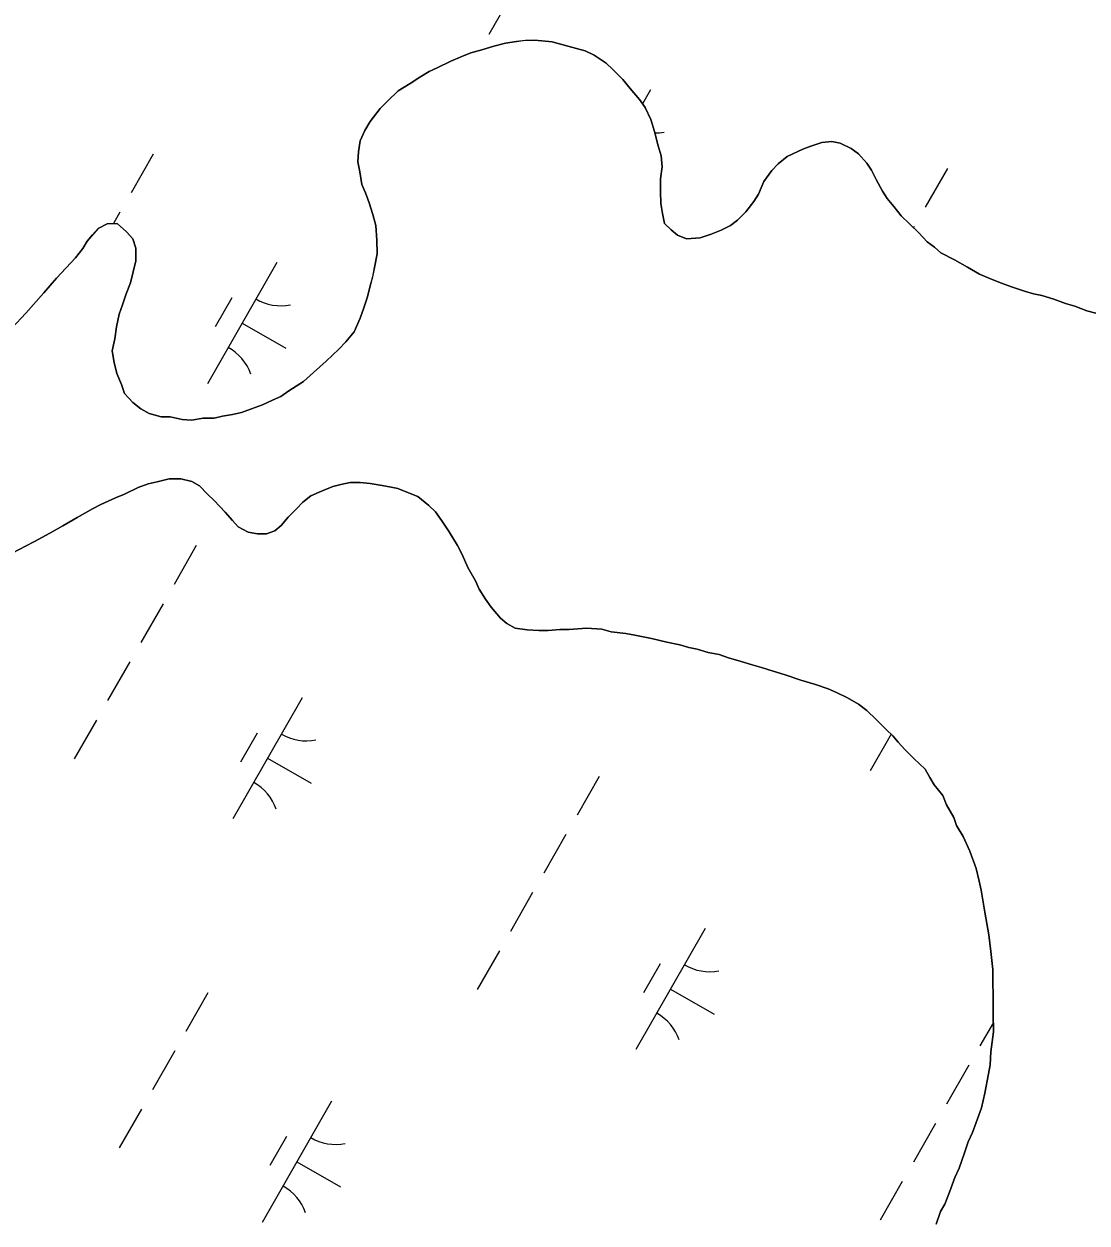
# Model space of a CAD drawing. Extents: x 3930721 to 3950824, y 220441 to 242861.
# Drawn here: x 3944948.3 to 3945329.2, y 230506.2 to 230935.7 of the extents above; entities that cross this region are included whole.
import ezdxf

# ---------------------------------------------------------------- set-up
doc = ezdxf.new("R2010")
doc.units = 0
doc.layers.add('V-TOPO-SHOR', color=7, linetype='Continuous')
doc.layers.add('V-WETL-SWMP', color=7, linetype='Continuous')

msp = doc.modelspace()

# ---------------------------------------------------------------- linework, layer by layer
at = {"layer": 'V-TOPO-SHOR'}
for points in [[(3945005, 230794.05), (3945008.28, 230793.75), (3945012.53, 230794.45), (3945016.46, 230794.49), (3945019.4, 230795.18), (3945022.99, 230795.87), (3945026.26, 230796.55), (3945029.85, 230797.9), (3945033.76, 230799.25), (3945037.34, 230800.92), (3945040.28, 230802.26), (3945043.2, 230804.26), (3945048.41, 230807.58), (3945051.98, 230810.89), (3945056.52, 230814.87), (3945061.06, 230819.17), (3945063.65, 230821.82), (3945066.56, 230825.44), (3945068.8, 230830.38), (3945070.07, 230833.99), (3945071.34, 230837.93), (3945072.29, 230841.87), (3945073.24, 230845.15), (3945073.86, 230848.43), (3945074.79, 230853.35), (3945074.74, 230858.26), (3945074.36, 230863.5), (3945073.34, 230867.42), (3945071.98, 230871.66), (3945070.64, 230875.25), (3945069.3, 230878.18), (3945068.6, 230882.76), (3945067.91, 230886.35), (3945068.2, 230889.95), (3945068.81, 230893.89), (3945070.41, 230897.51), (3945072.35, 230900.8), (3945075.9, 230905.42), (3945078.49, 230908.06), (3945082.38, 230911.7), (3945086.61, 230914.37), (3945090.19, 230916.7), (3945093.44, 230918.69), (3945096.38, 230920.03), (3945101.26, 230922.37), (3945105.17, 230924.05), (3945108.44, 230925.39), (3945112.35, 230926.41), (3945116.6, 230927.76), (3945120.84, 230928.79), (3945124.76, 230929.48), (3945128.03, 230929.85), (3945131.31, 230929.88), (3945137.53, 230929.29), (3945143.11, 230927.71), (3945149.35, 230926.13), (3945152.64, 230924.53), (3945156.92, 230921.62), (3945159.24, 230919.36), (3945162.88, 230915.79), (3945165.53, 230912.55), (3945168.84, 230908.65), (3945170.83, 230905.73), (3945172.84, 230901.49), (3945174.19, 230897.25), (3945175.56, 230892.02), (3945176.58, 230888.43), (3945176.94, 230884.51), (3945176.33, 230880.24), (3945176.38, 230875.66), (3945176.42, 230871.41), (3945177.11, 230867.81), (3945177.8, 230864.22), (3945180.12, 230861.95), (3945182.43, 230860.01), (3945185.72, 230858.73), (3945190.62, 230859.11), (3945194.54, 230860.46), (3945198.12, 230861.8), (3945201.38, 230863.48), (3945203.98, 230865.46), (3945206.9, 230868.44), (3945209.81, 230872.07), (3945211.42, 230874.71), (3945213.33, 230879.31), (3945216.24, 230883.27), (3945218.51, 230885.58), (3945221.75, 230888.23), (3945227.29, 230890.91), (3945230.23, 230891.92), (3945234.15, 230893.27), (3945237.74, 230893.63), (3945240.69, 230893.01), (3945244.64, 230891.08), (3945247.28, 230889.15), (3945250.26, 230885.9), (3945251.92, 230883.3), (3945253.59, 230880.05), (3945255.93, 230875.81), (3945257.59, 230873.21), (3945259.91, 230870.29)], [(3945259.91, 230870.29), (3945262.56, 230867.04), (3945265.54, 230864.12), (3945268.85, 230860.89), (3945271.83, 230857.64), (3945274.47, 230855.7), (3945276.78, 230853.76), (3945281.71, 230851.19), (3945286.32, 230848.62), (3945290.6, 230846.05), (3945294.55, 230844.45), (3945298.49, 230842.85), (3945302.11, 230841.58), (3945306.71, 230839.99), (3945309.99, 230839.04), (3945312.94, 230838.41), (3945317.21, 230837.15), (3945321.48, 230835.55), (3945324.77, 230834.61), (3945329.04, 230833.01), (3945332.32, 230832.06)], [(3944944.11, 230826.82), (3944948.96, 230832.11), (3944955.44, 230839.38), (3944959.97, 230844.66), (3944966.77, 230851.93), (3944969.35, 230855.23), (3944970.96, 230857.87), (3944972.91, 230860.18), (3944974.85, 230862.49), (3944978.1, 230864.16), (3944981.7, 230864.2), (3944985.01, 230861.28), (3944987.33, 230858.69), (3944988.34, 230855.43), (3944988.39, 230850.84), (3944987.45, 230846.9), (3944986.5, 230842.97), (3944984.91, 230839.02), (3944983.64, 230835.08), (3944982.36, 230831.8), (3944981.42, 230827.2), (3944980.81, 230822.94), (3944979.87, 230818.67), (3944980.57, 230814.43), (3944981.59, 230810.51), (3944983.27, 230806.59), (3944984.29, 230803.33), (3944987.27, 230800.09), (3944990.23, 230797.83), (3944993.2, 230796.22), (3944997.47, 230794.95), (3945000.74, 230794.99), (3945005, 230794.05)], [(3945292.59, 230617.56), (3945291.2, 230625.4), (3945290.51, 230628.67), (3945289.48, 230633.24), (3945287.13, 230639.44), (3945284.79, 230644.65), (3945282.45, 230648.55), (3945281.44, 230651.49), (3945278.78, 230656.05), (3945277.44, 230659.31), (3945274.45, 230663.21), (3945272.79, 230665.81), (3945271.12, 230668.74), (3945267.15, 230672.63), (3945263.85, 230675.87), (3945261.53, 230678.46), (3945259.54, 230680.73), (3945257.23, 230683), (3945253.59, 230686.57), (3945250.28, 230689.8), (3945247.31, 230692.07), (3945243.36, 230694.32), (3945239.41, 230696.24), (3945236.45, 230697.52), (3945231.85, 230699.11), (3945226.6, 230700.7), (3945221.02, 230702.61), (3945216.75, 230703.87), (3945212.48, 230705.14), (3945209.19, 230706.09), (3945205.25, 230707.36), (3945200.66, 230708.62), (3945197.37, 230709.9), (3945193.44, 230710.51), (3945189.49, 230711.78), (3945186.54, 230712.4), (3945183.26, 230713.35), (3945178.67, 230714.29), (3945173.09, 230715.54), (3945167.18, 230716.79), (3945163.9, 230717.41), (3945158.66, 230718.01), (3945155.38, 230718.96), (3945149.81, 230719.23), (3945143.59, 230718.85), (3945140.32, 230718.81), (3945136.06, 230718.44), (3945132.79, 230718.41), (3945128.53, 230718.69), (3945124.27, 230719.3), (3945121.31, 230720.91), (3945119, 230722.85), (3945115.68, 230726.75), (3945113.69, 230729.67), (3945111.36, 230733.25), (3945110.02, 230736.18), (3945107.35, 230741.07), (3945105.34, 230745.63), (3945103.68, 230748.89), (3945100.68, 230753.77), (3945098.02, 230757.67), (3945095.7, 230760.92), (3945093.38, 230763.19), (3945089.42, 230766.42), (3945085.47, 230768.02), (3945082.19, 230769.29), (3945079.23, 230769.92), (3945075.96, 230770.54), (3945072.35, 230771.16), (3945068.74, 230771.45), (3945065.14, 230771.41), (3945061.88, 230770.73), (3945058.94, 230770.04), (3945054.05, 230768.03), (3945051.11, 230766.69), (3945048.19, 230764.37), (3945045.92, 230762.05), (3945043, 230759.08), (3945040.42, 230756.1), (3945038.15, 230754.12), (3945035.21, 230753.11), (3945031.94, 230753.07), (3945028.66, 230753.69), (3945025.04, 230755.62), (3945023.05, 230757.89), (3945020.4, 230760.81), (3945016.43, 230765.03), (3945014.11, 230767.3), (3945011.14, 230770.21), (3945008.5, 230771.82), (3945004.56, 230772.76), (3945000.31, 230772.72), (3944996.06, 230771.7), (3944992.8, 230771.01), (3944989.21, 230769.66), (3944984.32, 230767.32), (3944981.06, 230765.98), (3944975.85, 230763.63), (3944972.92, 230761.97), (3944967.38, 230758.97), (3944962.18, 230755.97)], [(3944962.18, 230755.97), (3944957.62, 230753.3), (3944952.08, 230750.3), (3944948.83, 230748.63), (3944944.27, 230746.29)], [(3945275.06, 230505.74), (3945276.65, 230510.35), (3945278.26, 230512.98), (3945279.85, 230517.25), (3945281.77, 230522.51), (3945283.37, 230525.8), (3945285.28, 230531.38), (3945286.55, 230535.32), (3945288.15, 230538.61), (3945289.42, 230542.23), (3945291.33, 230547.49), (3945292.59, 230552.74), (3945293.83, 230559.62), (3945294.45, 230562.9), (3945294.73, 230567.49), (3945295.64, 230574.7), (3945295.58, 230581.25), (3945295.5, 230588.45), (3945295.47, 230591.72), (3945295.42, 230596.96), (3945295.06, 230600.23), (3945294.7, 230603.5), (3945293.98, 230609.39), (3945292.59, 230617.56)]]:
    msp.add_lwpolyline(points, dxfattribs=at)
at = {"layer": 'V-WETL-SWMP'}
for p, q in [((3945122.85, 230945.8), (3945114.9, 230931.92)), ((3945116.6, 230927.76), (3945112.35, 230926.41)), ((3945120.84, 230928.79), (3945116.6, 230927.76)), ((3945124.76, 230929.48), (3945120.84, 230928.79)), ((3945128.03, 230929.84), (3945124.76, 230929.48)), ((3945131.31, 230929.88), (3945128.03, 230929.84)), ((3945137.53, 230929.29), (3945131.31, 230929.88)), ((3945143.11, 230927.71), (3945137.53, 230929.29)), ((3945149.35, 230926.13), (3945143.11, 230927.71)), ((3945101.26, 230922.37), (3945096.38, 230920.03)), ((3945105.17, 230924.05), (3945101.26, 230922.37)), ((3945108.43, 230925.39), (3945105.17, 230924.05)), ((3945112.35, 230926.41), (3945108.43, 230925.39)), ((3945152.64, 230924.53), (3945149.35, 230926.13)), ((3945156.92, 230921.62), (3945152.64, 230924.53)), ((3945093.44, 230918.69), (3945090.19, 230916.69)), ((3945096.38, 230920.03), (3945093.44, 230918.69)), ((3945159.24, 230919.36), (3945156.92, 230921.62)), ((3945162.88, 230915.79), (3945159.24, 230919.36)), ((3945086.61, 230914.37), (3945082.38, 230911.7)), ((3945090.19, 230916.69), (3945086.61, 230914.37)), ((3945165.53, 230912.55), (3945162.88, 230915.79)), ((3945082.38, 230911.7), (3945078.49, 230908.06)), ((3945168.84, 230908.65), (3945165.53, 230912.55)), ((3945172.75, 230912.13), (3945169.88, 230907.12)), ((3945075.9, 230905.42), (3945072.35, 230900.8)), ((3945078.49, 230908.06), (3945075.9, 230905.42)), ((3945170.83, 230905.73), (3945168.84, 230908.65)), ((3945172.84, 230901.49), (3945170.83, 230905.73)), ((3945072.35, 230900.8), (3945070.41, 230897.51)), ((3945174.19, 230897.25), (3945172.84, 230901.49)), ((3945070.41, 230897.51), (3945068.81, 230893.89)), ((3945175.56, 230892.02), (3945174.19, 230897.25)), ((3945068.81, 230893.89), (3945068.2, 230889.95)), ((3945234.14, 230893.27), (3945230.23, 230891.92)), ((3945237.74, 230893.63), (3945234.14, 230893.27)), ((3945240.7, 230893.01), (3945237.74, 230893.63)), ((3945244.64, 230891.08), (3945240.7, 230893.01)), ((3944994.62, 230889.08), (3944986.67, 230875.19)), ((3945068.2, 230889.95), (3945067.91, 230886.35)), ((3945176.58, 230888.43), (3945175.56, 230892.02)), ((3945176.94, 230884.51), (3945176.58, 230888.43)), ((3945221.75, 230888.23), (3945218.51, 230885.58)), ((3945227.29, 230890.91), (3945221.75, 230888.23)), ((3945230.23, 230891.92), (3945227.29, 230890.91)), ((3945247.28, 230889.15), (3945244.64, 230891.08)), ((3945250.26, 230885.9), (3945247.28, 230889.15)), ((3945067.91, 230886.35), (3945068.6, 230882.76)), ((3945176.33, 230880.24), (3945176.94, 230884.51)), ((3945218.51, 230885.58), (3945216.24, 230883.27)), ((3945251.92, 230883.3), (3945250.26, 230885.9)), ((3945279.12, 230883.96), (3945271.17, 230870.08)), ((3945068.6, 230882.76), (3945069.3, 230878.18)), ((3945176.38, 230875.66), (3945176.33, 230880.24)), ((3945213.33, 230879.31), (3945211.42, 230874.71)), ((3945216.24, 230883.27), (3945213.33, 230879.31)), ((3945253.59, 230880.05), (3945251.92, 230883.3)), ((3945255.93, 230875.81), (3945253.59, 230880.05)), ((3945069.3, 230878.18), (3945070.64, 230875.25)), ((3945070.64, 230875.25), (3945071.98, 230871.66)), ((3945176.42, 230871.41), (3945176.38, 230875.66)), ((3945257.59, 230873.21), (3945255.93, 230875.81)), ((3945071.98, 230871.66), (3945073.34, 230867.42)), ((3945177.11, 230867.81), (3945176.42, 230871.41)), ((3945209.81, 230872.07), (3945206.9, 230868.44)), ((3945211.42, 230874.71), (3945209.81, 230872.07)), ((3945259.91, 230870.29), (3945257.59, 230873.21)), ((3944982.69, 230868.25), (3944980.36, 230864.18)), ((3945073.34, 230867.42), (3945074.36, 230863.5)), ((3945177.8, 230864.22), (3945177.11, 230867.81)), ((3945206.9, 230868.44), (3945203.98, 230865.46)), ((3945262.56, 230867.04), (3945259.91, 230870.29)), ((3945265.54, 230864.12), (3945262.56, 230867.04)), ((3944974.85, 230862.49), (3944970.96, 230857.87)), ((3944978.1, 230864.16), (3944974.85, 230862.49)), ((3944981.71, 230864.2), (3944978.1, 230864.16)), ((3944985.01, 230861.29), (3944981.71, 230864.2)), ((3945074.36, 230863.5), (3945074.74, 230858.26)), ((3945180.12, 230861.95), (3945177.8, 230864.22)), ((3945201.38, 230863.48), (3945198.12, 230861.8)), ((3945203.98, 230865.46), (3945201.38, 230863.48)), ((3945268.85, 230860.88), (3945265.54, 230864.12)), ((3945267.19, 230863.14), (3945266.96, 230862.73)), ((3944970.96, 230857.87), (3944969.35, 230855.23)), ((3944987.33, 230858.69), (3944985.01, 230861.29)), ((3944988.34, 230855.43), (3944987.33, 230858.69)), ((3945074.74, 230858.26), (3945074.79, 230853.35)), ((3945182.43, 230860.01), (3945180.12, 230861.95)), ((3945185.71, 230858.73), (3945182.43, 230860.01)), ((3945190.62, 230859.11), (3945185.71, 230858.73)), ((3945194.54, 230860.46), (3945190.62, 230859.11)), ((3945198.12, 230861.8), (3945194.54, 230860.46)), ((3945271.83, 230857.64), (3945268.85, 230860.88)), ((3944969.35, 230855.23), (3944966.77, 230851.93)), ((3944988.39, 230850.84), (3944988.34, 230855.43)), ((3945274.46, 230855.7), (3945271.83, 230857.64)), ((3945276.78, 230853.76), (3945274.46, 230855.7)), ((3945281.71, 230851.19), (3945276.78, 230853.76)), ((3944966.77, 230851.93), (3944959.97, 230844.66)), ((3944986.5, 230842.97), (3944988.39, 230850.84)), ((3945038.88, 230850.24), (3945014.04, 230806.85)), ((3945074.79, 230853.35), (3945073.86, 230848.43)), ((3945286.32, 230848.62), (3945281.71, 230851.19)), ((3945073.23, 230845.15), (3945072.29, 230841.87)), ((3945073.86, 230848.43), (3945073.23, 230845.15)), ((3945290.6, 230846.05), (3945286.32, 230848.62)), ((3945294.55, 230844.45), (3945290.6, 230846.05)), ((3944959.97, 230844.66), (3944955.44, 230839.38)), ((3944984.91, 230839.02), (3944986.5, 230842.97)), ((3945072.29, 230841.87), (3945071.34, 230837.93)), ((3945298.49, 230842.85), (3945294.55, 230844.45)), ((3945302.11, 230841.58), (3945298.49, 230842.85)), ((3945306.71, 230839.99), (3945302.11, 230841.58)), ((3944955.44, 230839.38), (3944948.96, 230832.11)), ((3944983.64, 230835.08), (3944984.91, 230839.02)), ((3945022.75, 230837.58), (3945016.78, 230827.17)), ((3945071.34, 230837.93), (3945070.07, 230833.99)), ((3945309.99, 230839.04), (3945306.71, 230839.99)), ((3945312.94, 230838.41), (3945309.99, 230839.04)), ((3945317.21, 230837.15), (3945312.94, 230838.41)), ((3945321.48, 230835.55), (3945317.21, 230837.15)), ((3944948.96, 230832.11), (3944944.11, 230826.82)), ((3944982.36, 230831.79), (3944983.64, 230835.08)), ((3945070.07, 230833.99), (3945068.8, 230830.38)), ((3945324.77, 230834.61), (3945321.48, 230835.55)), ((3945329.04, 230833.01), (3945324.77, 230834.61)), ((3945332.32, 230832.06), (3945329.04, 230833.01)), ((3944981.42, 230827.2), (3944982.36, 230831.79)), ((3945026.46, 230828.54), (3945042.08, 230819.6)), ((3945068.8, 230830.38), (3945066.56, 230825.44)), ((3944980.81, 230822.94), (3944981.42, 230827.2)), ((3945066.56, 230825.44), (3945063.65, 230821.81)), ((3944979.87, 230818.67), (3944980.81, 230822.94)), ((3945061.06, 230819.17), (3945056.52, 230814.87)), ((3945063.65, 230821.81), (3945061.06, 230819.17)), ((3944980.57, 230814.43), (3944979.87, 230818.67)), ((3945056.52, 230814.87), (3945051.98, 230810.89)), ((3944981.59, 230810.51), (3944980.57, 230814.43)), ((3944983.27, 230806.6), (3944981.59, 230810.51)), ((3945051.98, 230810.89), (3945048.41, 230807.58)), ((3944984.29, 230803.33), (3944983.27, 230806.6)), ((3945048.41, 230807.58), (3945043.2, 230804.26)), ((3944987.26, 230800.09), (3944984.29, 230803.33)), ((3945040.28, 230802.26), (3945037.34, 230800.92)), ((3945043.2, 230804.26), (3945040.28, 230802.26)), ((3944990.23, 230797.83), (3944987.26, 230800.09)), ((3944993.2, 230796.22), (3944990.23, 230797.83)), ((3945029.85, 230797.9), (3945026.26, 230796.55)), ((3945033.76, 230799.25), (3945029.85, 230797.9)), ((3945037.34, 230800.92), (3945033.76, 230799.25)), ((3944997.46, 230794.95), (3944993.2, 230796.22)), ((3945000.74, 230794.99), (3944997.46, 230794.95)), ((3945005, 230794.05), (3945000.74, 230794.99)), ((3945008.28, 230793.75), (3945005, 230794.05)), ((3945012.53, 230794.45), (3945008.28, 230793.75)), ((3945016.46, 230794.49), (3945012.53, 230794.45)), ((3945019.4, 230795.18), (3945016.46, 230794.49)), ((3945022.99, 230795.87), (3945019.4, 230795.18)), ((3945026.26, 230796.55), (3945022.99, 230795.87)), ((3944996.06, 230771.7), (3945000.31, 230772.72)), ((3945000.31, 230772.72), (3945004.56, 230772.76)), ((3945004.56, 230772.76), (3945008.5, 230771.82)), ((3945008.5, 230771.82), (3945011.14, 230770.21)), ((3944984.32, 230767.32), (3944989.21, 230769.66)), ((3944989.21, 230769.66), (3944992.8, 230771.01)), ((3944992.8, 230771.01), (3944996.06, 230771.7)), ((3945011.14, 230770.21), (3945014.11, 230767.3)), ((3945051.11, 230766.69), (3945054.05, 230768.03)), ((3945054.05, 230768.03), (3945058.94, 230770.04)), ((3945058.94, 230770.04), (3945061.88, 230770.73)), ((3945061.88, 230770.73), (3945065.14, 230771.41)), ((3945065.14, 230771.41), (3945068.74, 230771.45)), ((3945068.74, 230771.45), (3945072.35, 230771.16)), ((3945072.35, 230771.16), (3945075.96, 230770.54)), ((3945075.96, 230770.54), (3945079.23, 230769.92)), ((3945079.23, 230769.92), (3945082.19, 230769.29)), ((3945082.19, 230769.29), (3945085.47, 230768.02)), ((3945085.47, 230768.02), (3945089.42, 230766.42)), ((3944972.92, 230761.97), (3944975.85, 230763.63)), ((3944975.85, 230763.63), (3944981.06, 230765.98)), ((3944981.06, 230765.98), (3944984.32, 230767.32)), ((3945014.11, 230767.3), (3945016.43, 230765.03)), ((3945016.43, 230765.03), (3945020.4, 230760.81)), ((3945045.92, 230762.05), (3945048.19, 230764.37)), ((3945048.19, 230764.37), (3945051.11, 230766.69)), ((3945089.42, 230766.42), (3945093.38, 230763.19)), ((3944962.18, 230755.97), (3944967.38, 230758.96)), ((3944967.38, 230758.96), (3944972.92, 230761.97)), ((3945020.4, 230760.81), (3945023.05, 230757.89)), ((3945040.42, 230756.1), (3945043.01, 230759.08)), ((3945043.01, 230759.08), (3945045.92, 230762.05)), ((3945093.38, 230763.19), (3945095.7, 230760.92)), ((3945095.7, 230760.92), (3945098.02, 230757.67)), ((3944957.62, 230753.3), (3944962.18, 230755.97)), ((3945023.05, 230757.89), (3945025.04, 230755.62)), ((3945025.04, 230755.62), (3945028.66, 230753.69)), ((3945038.15, 230754.12), (3945040.42, 230756.1)), ((3945098.02, 230757.67), (3945100.68, 230753.77)), ((3944952.08, 230750.3), (3944957.62, 230753.3)), ((3945028.66, 230753.69), (3945031.94, 230753.07)), ((3945031.94, 230753.07), (3945035.21, 230753.1)), ((3945035.21, 230753.1), (3945038.15, 230754.12)), ((3945100.68, 230753.77), (3945103.67, 230748.89)), ((3944944.27, 230746.29), (3944948.83, 230748.63)), ((3944948.83, 230748.63), (3944952.08, 230750.3)), ((3945010.06, 230748.86), (3945002.11, 230734.98)), ((3945103.67, 230748.89), (3945105.34, 230745.63)), ((3945105.34, 230745.63), (3945107.35, 230741.07)), ((3945107.35, 230741.07), (3945110.02, 230736.18)), ((3945110.02, 230736.18), (3945111.36, 230733.25)), ((3945111.36, 230733.25), (3945113.69, 230729.67)), ((3945113.69, 230729.67), (3945115.68, 230726.75)), ((3944998.13, 230728.03), (3944990.18, 230714.15)), ((3945115.68, 230726.75), (3945119, 230722.85)), ((3945119, 230722.85), (3945121.31, 230720.91)), ((3945121.31, 230720.91), (3945124.27, 230719.3)), ((3945124.27, 230719.3), (3945128.53, 230718.69)), ((3945128.53, 230718.69), (3945132.79, 230718.41)), ((3945132.79, 230718.41), (3945136.06, 230718.44)), ((3945136.06, 230718.44), (3945140.32, 230718.81)), ((3945140.32, 230718.81), (3945143.59, 230718.84)), ((3945143.59, 230718.84), (3945149.81, 230719.23)), ((3945149.81, 230719.23), (3945155.37, 230718.96)), ((3945155.37, 230718.96), (3945158.66, 230718.01)), ((3945158.66, 230718.01), (3945163.9, 230717.41)), ((3945163.9, 230717.41), (3945167.18, 230716.79)), ((3945167.18, 230716.79), (3945173.09, 230715.54)), ((3945173.09, 230715.54), (3945178.67, 230714.29)), ((3945178.67, 230714.29), (3945183.26, 230713.35)), ((3945183.26, 230713.35), (3945186.54, 230712.4)), ((3945186.54, 230712.4), (3945189.49, 230711.78)), ((3945189.49, 230711.78), (3945193.44, 230710.51)), ((3945193.44, 230710.51), (3945197.37, 230709.89)), ((3945197.37, 230709.89), (3945200.66, 230708.62)), ((3945200.66, 230708.62), (3945205.25, 230707.36)), ((3944986.21, 230707.21), (3944978.26, 230693.32)), ((3945205.25, 230707.36), (3945209.19, 230706.09)), ((3945209.19, 230706.09), (3945212.48, 230705.14)), ((3945212.48, 230705.14), (3945216.75, 230703.87)), ((3945216.75, 230703.87), (3945221.02, 230702.61)), ((3945221.02, 230702.61), (3945226.6, 230700.7)), ((3945226.6, 230700.7), (3945231.85, 230699.11)), ((3945231.85, 230699.11), (3945236.45, 230697.52)), ((3945236.45, 230697.52), (3945239.41, 230696.24)), ((3945239.41, 230696.24), (3945243.36, 230694.32)), ((3945048.03, 230694.36), (3945023.18, 230650.97)), ((3945243.36, 230694.32), (3945247.31, 230692.07)), ((3945247.31, 230692.07), (3945250.28, 230689.81)), ((3944974.28, 230686.38), (3944966.33, 230672.5)), ((3945250.28, 230689.81), (3945253.59, 230686.57)), ((3945253.59, 230686.57), (3945257.23, 230683)), ((3945031.9, 230681.71), (3945025.93, 230671.29)), ((3945257.23, 230683), (3945259.54, 230680.73)), ((3945258.98, 230681.28), (3945251.49, 230668.21)), ((3945259.54, 230680.73), (3945261.53, 230678.46)), ((3945261.53, 230678.46), (3945263.85, 230675.87)), ((3945263.85, 230675.87), (3945267.15, 230672.63)), ((3945035.61, 230672.67), (3945051.23, 230663.72)), ((3945267.15, 230672.63), (3945271.12, 230668.74)), ((3945271.12, 230668.74), (3945272.79, 230665.81)), ((3945154.4, 230666.19), (3945146.45, 230652.31)), ((3945272.79, 230665.81), (3945274.45, 230663.21)), ((3945274.45, 230663.21), (3945277.44, 230659.31)), ((3945277.44, 230659.31), (3945278.78, 230656.05)), ((3945278.78, 230656.05), (3945281.44, 230651.49)), ((3945281.44, 230651.49), (3945282.45, 230648.55)), ((3945282.45, 230648.55), (3945284.79, 230644.65)), ((3945142.48, 230645.37), (3945134.52, 230631.48)), ((3945284.79, 230644.65), (3945287.13, 230639.44)), ((3945287.13, 230639.44), (3945289.48, 230633.24)), ((3945289.48, 230633.24), (3945290.51, 230628.67)), ((3945290.51, 230628.67), (3945291.2, 230625.4)), ((3945130.55, 230624.54), (3945122.6, 230610.66)), ((3945291.2, 230625.4), (3945292.59, 230617.56)), ((3945292.59, 230617.56), (3945293.98, 230609.39)), ((3945192.37, 230611.69), (3945167.53, 230568.31)), ((3945293.98, 230609.39), (3945294.7, 230603.5)), ((3945118.62, 230603.71), (3945110.67, 230589.83)), ((3945294.7, 230603.5), (3945295.06, 230600.23)), ((3945295.06, 230600.23), (3945295.42, 230596.96)), ((3945176.24, 230599.04), (3945170.27, 230588.63)), ((3945295.42, 230596.96), (3945295.47, 230591.72)), ((3945295.47, 230591.72), (3945295.5, 230588.45)), ((3945014.24, 230588.64), (3945006.29, 230574.76)), ((3945179.95, 230590), (3945195.57, 230581.05)), ((3945295.5, 230588.45), (3945295.58, 230581.25)), ((3945295.58, 230581.25), (3945295.64, 230574.7)), ((3945295.61, 230578.05), (3945290.79, 230569.64)), ((3945295.64, 230574.7), (3945294.73, 230567.49)), ((3945002.31, 230567.82), (3944994.36, 230553.93)), ((3945294.73, 230567.49), (3945294.45, 230562.9)), ((3945286.82, 230562.7), (3945278.87, 230548.82)), ((3945294.45, 230562.9), (3945293.83, 230559.62)), ((3945293.83, 230559.62), (3945292.59, 230552.74)), ((3945058.51, 230549.8), (3945033.66, 230506.41)), ((3945292.59, 230552.74), (3945291.33, 230547.49)), ((3944990.39, 230546.99), (3944982.43, 230533.11)), ((3945291.33, 230547.49), (3945289.42, 230542.23)), ((3945274.89, 230541.87), (3945266.94, 230527.99)), ((3945289.42, 230542.23), (3945288.15, 230538.61)), ((3945042.37, 230537.15), (3945036.41, 230526.74)), ((3945288.15, 230538.61), (3945286.55, 230535.32)), ((3945285.28, 230531.38), (3945283.37, 230525.8)), ((3945286.55, 230535.32), (3945285.28, 230531.38)), ((3945046.08, 230528.11), (3945061.7, 230519.16)), ((3945283.37, 230525.8), (3945281.77, 230522.51)), ((3945262.96, 230521.05), (3945255.01, 230507.16)), ((3945281.77, 230522.51), (3945279.85, 230517.25)), ((3945279.85, 230517.25), (3945278.26, 230512.98)), ((3945276.65, 230510.34), (3945275.06, 230505.74)), ((3945278.26, 230512.98), (3945276.65, 230510.34))]:
    msp.add_line(p, q, dxfattribs=at)
for centre, start, end in [((3945174.26, 230914.29), 270.2788, 280.9715), ((3945040.39, 230852.39), 239.4279, 280.9715), ((3945012.94, 230804.46), 19.4279, 60.9715), ((3945049.54, 230696.52), 239.4279, 280.9715), ((3945022.09, 230648.58), 19.4279, 60.9715), ((3945193.88, 230613.85), 239.4279, 280.9715), ((3945166.43, 230565.91), 19.4279, 60.9715), ((3945060.02, 230551.96), 239.4279, 280.9715), ((3945032.56, 230504.02), 19.4279, 60.9715)]:
    msp.add_arc(centre, 17.62, start, end, dxfattribs=at)

doc.saveas('drawing.dxf')
